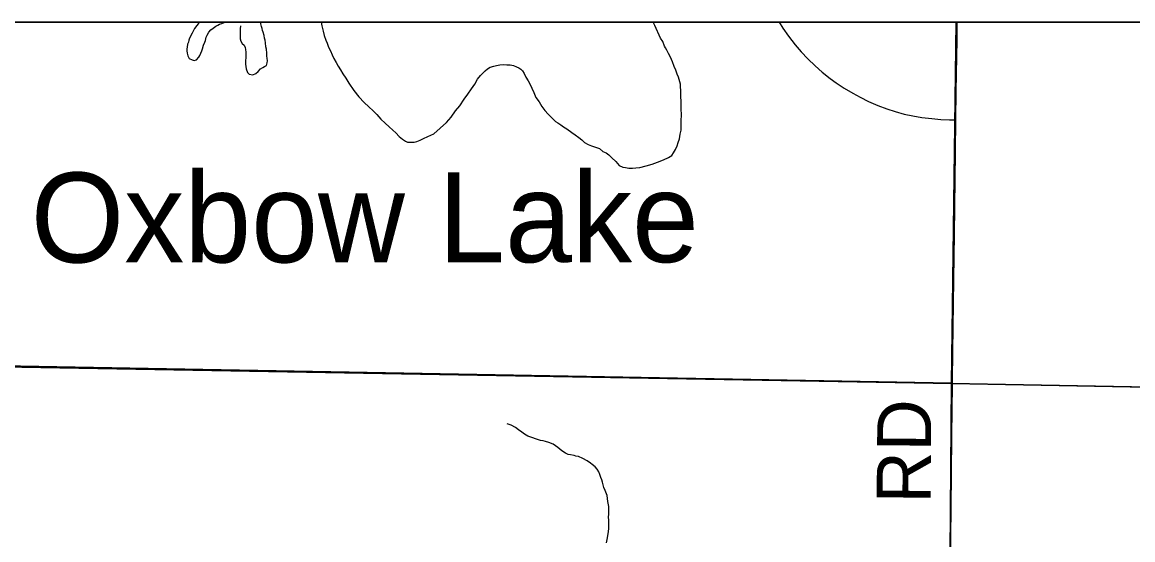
# Model space of a CAD drawing. Extents: x 2.4 to 73.1, y 4.5 to 25.6.
# Drawn here: x 34.103 to 34.688, y 24.512 to 24.785 of the extents above; entities that cross this region are included whole.
import ezdxf

# ---------------------------------------------------------------- set-up
doc = ezdxf.new("R2010")
doc.units = 0
for name, color, linetype in [('GM_X_County_Road', 7, 'Continuous'), ('GM_X_County_Road_Text', 7, 'Continuous'), ('GM_X_Interchange_Ramps', 7, 'Continuous'), ('GM_X_Minor_Lake', 7, 'Continuous'), ('GM_X_Minor_Lake_Text', 7, 'Continuous'), ('GM_X_Minor_River', 7, 'Continuous'), ('GM_X_Section', 7, 'Continuous'), ('GM_X_US_Shield', 7, 'Continuous'), ('SH_Cut_Line', 7, 'Continuous'), ('SH_Data', 7, 'Continuous')]:
    doc.layers.add(name, color=color, linetype=linetype)

msp = doc.modelspace()

# ---------------------------------------------------------------- linework, layer by layer
at = {"layer": 'GM_X_County_Road'}
for points in [[(34.50165, 24.78522), (34.5036, 24.78216), (34.50665, 24.77781), (34.51007, 24.77336), (34.51331, 24.76955), (34.51673, 24.76591), (34.52054, 24.76222), (34.52429, 24.75892), (34.52844, 24.7556), (34.53172, 24.75321), (34.53589, 24.75046), (34.54045, 24.74775), (34.5443, 24.74567), (34.54879, 24.7435), (34.55365, 24.74137), (34.55832, 24.73959), (34.56277, 24.73813), (34.56759, 24.73682), (34.57217, 24.73579), (34.57681, 24.73502), (34.58212, 24.73438), (34.5868, 24.73402), (34.59149, 24.73382), (34.5948, 24.73384)], [(34.5948, 24.73384), (34.59498, 24.7489), (34.59546, 24.77594), (34.59552, 24.78371), (34.59554, 24.78522)], [(34.59299, 24.59411), (34.593, 24.5946), (34.59302, 24.59628), (34.5932, 24.61183), (34.5937, 24.64944), (34.5939, 24.66186), (34.59402, 24.67337), (34.59459, 24.71688), (34.5948, 24.73384)], [(34.59181, 24.4816), (34.59207, 24.5133), (34.59249, 24.54686), (34.59267, 24.56738), (34.59299, 24.59411)]]:
    msp.add_lwpolyline(points, dxfattribs=at)
at = {"layer": 'GM_X_Interchange_Ramps'}
msp.add_lwpolyline([(36.29738, 24.78522), (33.56842, 24.78522), (33.56839, 24.76902), (33.56777, 24.73796), (33.56766, 24.71962), (33.56706, 24.68107), (33.56678, 24.65838), (33.56643, 24.63756), (33.56609, 24.61984), (33.56597, 24.61115), (33.95395, 24.60564), (34.09258, 24.60357), (34.59288, 24.59488), (34.90252, 24.58893)], dxfattribs=at)
at = {"layer": 'GM_X_Minor_Lake'}
for points in [[(34.19631, 24.78522), (34.19548, 24.78443), (34.1947, 24.7835), (34.19352, 24.78182), (34.19293, 24.78089), (34.19232, 24.77938), (34.19092, 24.77676), (34.19052, 24.77582), (34.1903, 24.77469), (34.18989, 24.77356), (34.18966, 24.77205), (34.18945, 24.7711), (34.18943, 24.77015), (34.18958, 24.76882), (34.18993, 24.76748), (34.19066, 24.76613), (34.19235, 24.76533), (34.19329, 24.76512), (34.19463, 24.76546), (34.1958, 24.76676), (34.19639, 24.76769), (34.1968, 24.76882), (34.1974, 24.77014), (34.19781, 24.77127), (34.19824, 24.77315), (34.19904, 24.77465), (34.19925, 24.7756), (34.19967, 24.7773), (34.20027, 24.77842), (34.20107, 24.77992), (34.20205, 24.78122), (34.2034, 24.78214), (34.20476, 24.78305), (34.20572, 24.7836), (34.20668, 24.78414), (34.20783, 24.78449), (34.20879, 24.78485), (34.20941, 24.78522)], [(34.19631, 24.78522), (34.19548, 24.78443), (34.1947, 24.7835), (34.19352, 24.78182), (34.19293, 24.78089), (34.19232, 24.77938), (34.19092, 24.77676), (34.19052, 24.77582), (34.1903, 24.77469), (34.18989, 24.77356), (34.18966, 24.77205), (34.18945, 24.7711), (34.18943, 24.77015), (34.18958, 24.76882), (34.18993, 24.76748), (34.19066, 24.76613), (34.19235, 24.76533), (34.19329, 24.76512), (34.19463, 24.76546), (34.1958, 24.76676), (34.19639, 24.76769), (34.1968, 24.76882), (34.1974, 24.77014), (34.19781, 24.77127), (34.19824, 24.77315), (34.19904, 24.77465), (34.19925, 24.7756), (34.19967, 24.7773), (34.20027, 24.77842), (34.20107, 24.77992), (34.20205, 24.78122), (34.2034, 24.78214), (34.20476, 24.78305), (34.20572, 24.7836), (34.20668, 24.78414), (34.20783, 24.78449), (34.20879, 24.78485), (34.20941, 24.78522)], [(34.21768, 24.78329), (34.21764, 24.78177), (34.2176, 24.78045), (34.21757, 24.77912), (34.21754, 24.77798), (34.21751, 24.77646), (34.21786, 24.77531), (34.21858, 24.77396), (34.2197, 24.77318), (34.22024, 24.77183), (34.22041, 24.77088), (34.22056, 24.76936), (34.22053, 24.76822), (34.2205, 24.76727), (34.22048, 24.76632), (34.22045, 24.76518), (34.22042, 24.76404), (34.2204, 24.76309), (34.22056, 24.76195), (34.22072, 24.76061), (34.22143, 24.7587), (34.22236, 24.75791), (34.22425, 24.75749), (34.22578, 24.75821), (34.22714, 24.75931), (34.22831, 24.76061), (34.22947, 24.76134), (34.23044, 24.76188), (34.2314, 24.76243), (34.23181, 24.76375), (34.23203, 24.76488), (34.23187, 24.76622), (34.23171, 24.76736), (34.23156, 24.76888), (34.23142, 24.77098), (34.23108, 24.77231), (34.23094, 24.77441), (34.23078, 24.77574), (34.23043, 24.77689), (34.23028, 24.77822), (34.22975, 24.77994), (34.22939, 24.7809), (34.22923, 24.78186), (34.22887, 24.783), (34.22853, 24.78434), (34.22826, 24.78522)], [(34.21768, 24.78329), (34.21764, 24.78177), (34.2176, 24.78045), (34.21757, 24.77912), (34.21754, 24.77798), (34.21751, 24.77646), (34.21786, 24.77531), (34.21858, 24.77396), (34.2197, 24.77318), (34.22024, 24.77183), (34.22041, 24.77088), (34.22056, 24.76936), (34.22053, 24.76822), (34.2205, 24.76727), (34.22048, 24.76632), (34.22045, 24.76518), (34.22042, 24.76404), (34.2204, 24.76309), (34.22056, 24.76195), (34.22072, 24.76061), (34.22143, 24.7587), (34.22236, 24.75791), (34.22425, 24.75749), (34.22578, 24.75821), (34.22714, 24.75931), (34.22831, 24.76061), (34.22947, 24.76134), (34.23044, 24.76188), (34.2314, 24.76243), (34.23181, 24.76375), (34.23203, 24.76488), (34.23187, 24.76622), (34.23171, 24.76736), (34.23156, 24.76888), (34.23142, 24.77098), (34.23108, 24.77231), (34.23094, 24.77441), (34.23078, 24.77574), (34.23043, 24.77689), (34.23028, 24.77822), (34.22975, 24.77994), (34.22939, 24.7809), (34.22923, 24.78186), (34.22887, 24.783), (34.22853, 24.78434), (34.22826, 24.78522)]]:
    msp.add_lwpolyline(points, dxfattribs=at)
at = {"layer": 'GM_X_Minor_River'}
for points in [[(34.26028, 24.78522), (34.2606, 24.78333), (34.26129, 24.78047), (34.2618, 24.77817), (34.26269, 24.77568), (34.26341, 24.77414), (34.26412, 24.77204), (34.26521, 24.77011), (34.26611, 24.768), (34.26701, 24.76608), (34.26809, 24.76396), (34.26919, 24.76203), (34.27047, 24.7601), (34.27174, 24.75798), (34.2732, 24.75566), (34.27485, 24.75315), (34.27741, 24.74929), (34.28017, 24.7458), (34.28295, 24.74288), (34.28536, 24.74054), (34.28759, 24.73858), (34.28963, 24.73663), (34.29166, 24.73411), (34.29407, 24.73196), (34.29611, 24.73001), (34.29797, 24.72825), (34.29964, 24.72688), (34.3013, 24.72494), (34.30317, 24.72356), (34.30466, 24.72257), (34.30579, 24.72197), (34.30712, 24.72194), (34.30807, 24.72191), (34.30921, 24.72207), (34.31074, 24.72242), (34.31247, 24.72313), (34.31419, 24.72385), (34.3165, 24.72493), (34.31957, 24.72637), (34.32637, 24.73227), (34.32872, 24.73525), (34.33108, 24.73842), (34.33343, 24.74121), (34.3356, 24.74457), (34.33757, 24.74737), (34.33954, 24.75016), (34.34131, 24.75259)], [(34.34131, 24.75259), (34.34271, 24.75521), (34.34428, 24.75707), (34.34545, 24.75837), (34.34662, 24.75967), (34.34797, 24.76059), (34.34932, 24.7615), (34.35124, 24.76202), (34.35276, 24.76236), (34.35448, 24.7627), (34.35639, 24.76284), (34.35809, 24.7628), (34.3598, 24.76275), (34.36169, 24.76232), (34.36319, 24.76172), (34.36451, 24.76111), (34.36544, 24.76052), (34.36637, 24.75955), (34.36729, 24.75819), (34.36819, 24.75627), (34.36928, 24.75434), (34.37037, 24.75242), (34.37127, 24.75049), (34.37235, 24.74819), (34.37343, 24.7455), (34.37508, 24.74318), (34.37654, 24.74086), (34.37819, 24.73873), (34.37985, 24.73679), (34.38134, 24.73542), (34.38245, 24.73407), (34.38375, 24.73289), (34.38505, 24.7321), (34.38655, 24.73111), (34.38805, 24.73012), (34.38973, 24.72894), (34.39234, 24.72717), (34.3942, 24.72579), (34.39607, 24.72441), (34.39756, 24.72324), (34.39904, 24.72187), (34.40091, 24.72068), (34.4028, 24.72006), (34.40694, 24.71863), (34.4088, 24.71706), (34.4105, 24.71645), (34.4118, 24.71527), (34.41347, 24.71371), (34.41551, 24.71176), (34.41735, 24.70962), (34.41923, 24.70882), (34.42074, 24.70859), (34.42245, 24.70836), (34.42435, 24.70831), (34.42606, 24.70845), (34.42815, 24.70859), (34.43159, 24.70945), (34.43465, 24.71032), (34.43753, 24.71139), (34.4406, 24.71264), (34.44329, 24.7139), (34.44503, 24.71499), (34.44601, 24.7163), (34.44701, 24.71817), (34.44781, 24.72005), (34.44842, 24.72175), (34.44905, 24.72382), (34.44949, 24.72628), (34.44992, 24.72835), (34.44998, 24.73063), (34.45004, 24.73329), (34.45012, 24.73633), (34.45001, 24.73956), (34.44991, 24.74298), (34.44981, 24.74659), (34.44987, 24.74925), (34.44973, 24.75115), (34.44957, 24.75248), (34.44923, 24.75382), (34.44853, 24.75631), (34.44781, 24.75784), (34.4471, 24.75995), (34.44639, 24.76187), (34.4455, 24.76436), (34.44443, 24.76686), (34.44333, 24.76878), (34.44243, 24.77052), (34.4417, 24.77167), (34.44115, 24.77264), (34.44027, 24.77513), (34.43917, 24.77687), (34.4361, 24.7834), (34.43525, 24.78522)], [(34.40861, 24.54273), (34.40826, 24.54407), (34.40772, 24.54522), (34.40719, 24.54675), (34.40666, 24.54829), (34.40574, 24.54964), (34.40463, 24.55081), (34.40315, 24.55217), (34.40221, 24.55277), (34.40053, 24.55395), (34.3981, 24.55534), (34.39585, 24.55635), (34.39452, 24.55657), (34.39358, 24.55679), (34.39169, 24.55721), (34.39036, 24.55744), (34.38905, 24.55804), (34.38718, 24.55923), (34.38494, 24.56099), (34.38252, 24.56277), (34.38027, 24.56377), (34.37857, 24.5642), (34.37725, 24.56461), (34.37592, 24.56483), (34.36914, 24.5671), (34.36746, 24.56809), (34.36596, 24.56908), (34.36429, 24.57045), (34.36261, 24.57163), (34.36036, 24.57283), (34.35824, 24.57359)], [(34.41066, 24.51077), (34.41108, 24.51266), (34.41153, 24.5155), (34.41179, 24.51815), (34.41185, 24.52043), (34.41191, 24.5227), (34.41176, 24.52442), (34.4118, 24.52594), (34.41183, 24.52745), (34.4119, 24.52992), (34.41139, 24.53259), (34.41091, 24.53583), (34.41002, 24.53832), (34.4093, 24.54005), (34.40896, 24.54139), (34.40861, 24.54273)]]:
    msp.add_lwpolyline(points, dxfattribs=at)
at = {"layer": 'GM_X_Section'}
for points in [[(34.30663, 24.10773), (34.58869, 24.10135), (34.59249, 24.59493), (34.09222, 24.60418), (34.08298, 24.17464), (34.30663, 24.17464)], [(34.59249, 24.59493), (35.09559, 24.58561), (35.09073, 24.08656), (34.58869, 24.10135)]]:
    msp.add_lwpolyline(points, close=True, dxfattribs=at)
at = {"layer": 'GM_X_US_Shield'}
for points in [[(34.59493, 24.78522), (34.09522, 24.78522), (34.09222, 24.60418), (34.59249, 24.59493)], [(35.09876, 24.78522), (34.59493, 24.78522), (34.59249, 24.59493), (35.09559, 24.58561)]]:
    msp.add_lwpolyline(points, close=True, dxfattribs=at)
at = {"layer": 'SH_Cut_Line'}
msp.add_lwpolyline([(36.29738, 20.02567), (36.29738, 24.78522), (29.49738, 24.78522)], dxfattribs=at)
at = {"layer": 'SH_Data'}
msp.add_lwpolyline([(29.49738, 24.78522), (36.29738, 24.78522), (36.29738, 17.98522), (29.49738, 17.98522)], close=True, dxfattribs=at)

# ---------------------------------------------------------------- texts
at = {"layer": 'GM_X_County_Road_Text'}
msp.add_text('RD', height=0.028409, rotation=89.50053, dxfattribs=at).set_placement((34.5814, 24.53147))
at = {"layer": 'GM_X_Minor_Lake_Text'}
msp.add_text('Oxbow Lake', height=0.047373, rotation=0.03343, dxfattribs=at).set_placement((34.10721, 24.65856))

doc.saveas('drawing.dxf')
